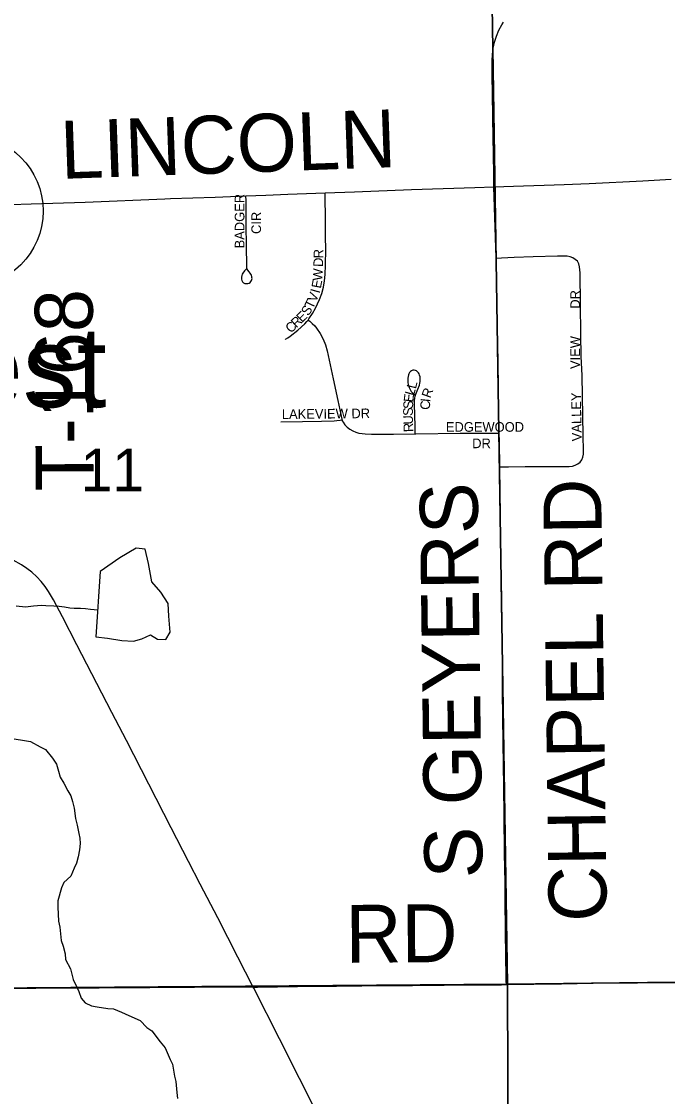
# Model space of a CAD drawing. Extents: x 1985906 to 2360102, y 891258 to 1222054.
# Drawn here: x 2133334 to 2136680, y 1014266 to 1019835 of the extents above; entities that cross this region are included whole.
import ezdxf

# ---------------------------------------------------------------- set-up
doc = ezdxf.new("R2010")
doc.units = 0
for name, color, linetype in [('GM_X_County_Road', 7, 'Continuous'), ('GM_X_County_Road_Text', 7, 'Continuous'), ('GM_X_Minor_Lake', 7, 'Continuous'), ('GM_X_Minor_River', 7, 'Continuous'), ('GM_X_Section', 7, 'Continuous'), ('GM_X_Section_Text', 7, 'Continuous'), ('GM_X_Township_Road', 7, 'Continuous'), ('GM_X_Township_Road_Text', 7, 'Continuous'), ('GM_X_Township_Subdivision', 7, 'Continuous'), ('GM_X_Township_Subdivision_Text', 7, 'Continuous'), ('GM_X_Unincorporated', 7, 'Continuous'), ('GM_X_Unincorporated_Text', 7, 'Continuous')]:
    doc.layers.add(name, color=color, linetype=linetype)

msp = doc.modelspace()

# ---------------------------------------------------------------- linework, layer by layer
at = {"layer": 'GM_X_County_Road'}
for points in [[(2134905.9, 1018948), (2135058.4, 1018953.5), (2135353.9, 1018964.1), (2135682.2, 1018975.3), (2135780.8, 1018978.9)], [(2135780.8, 1018978.9), (2135933.7, 1018983.1), (2136040.9, 1018987), (2136143.6, 1018989.9), (2136273.7, 1018996.7), (2136552.3, 1019009.2), (2136699.2, 1019018.5)], [(2133170.6, 1018883.3), (2133384.3, 1018890), (2133663.5, 1018899.8), (2134075.7, 1018916.6)], [(2134075.7, 1018916.6), (2134106.1, 1018917.8), (2134335.9, 1018924.8), (2134496.3, 1018931.5)], [(2134496.3, 1018931.5), (2134598.7, 1018935.8), (2134713.5, 1018941), (2134905.9, 1018948)], [(2134533.6, 1014833.6), (2134454.3, 1014987.7), (2134350.1, 1015192.3), (2134258.5, 1015366.5), (2134199.4, 1015483.5), (2134108.8, 1015658.3), (2133877.9, 1016110.3), (2133801.5, 1016256.2), (2133620.7, 1016606.1), (2133545.5, 1016751.8), (2133499.6, 1016839.2), (2133474.2, 1016881.7), (2133455.4, 1016908.9), (2133434.9, 1016934.9), (2133412.4, 1016959.2), (2133387.9, 1016981.7), (2133361.6, 1017001.9), (2133333.9, 1017020.1), (2133290.8, 1017044.5), (2133232.8, 1017073.8), (2133186.4, 1017094.8)], [(2135845.3, 1014845.8), (2136130.4, 1014850.6), (2136376.3, 1014854.6), (2136524, 1014855.8), (2136753.1, 1014857.1), (2137016.2, 1014858), (2137245.9, 1014858.7), (2137393.6, 1014858.9), (2137459.3, 1014859), (2137606.8, 1014859.1), (2137820.2, 1014860.3), (2138099.2, 1014861.2), (2138345.2, 1014864), (2138493.1, 1014865.1), (2138640.7, 1014867.4), (2138755.5, 1014869.9), (2138870.4, 1014872.4), (2139247.4, 1014878.9), (2139460.6, 1014882.7), (2139772.4, 1014888.2), (2139874.3, 1014890.7), (2139907.7, 1014891.7), (2139920.2, 1014892.1)], [(2132827.9, 1014823.7), (2132915.4, 1014824.8), (2133178, 1014825.5), (2133407.8, 1014827.6), (2133736.1, 1014829.7), (2133998.6, 1014831.4), (2134230, 1014832.7), (2134392, 1014833.7), (2134533.6, 1014833.6)], [(2134533.6, 1014833.6), (2134556, 1014833.6), (2134867.3, 1014837.4), (2134965.7, 1014838.4), (2135097, 1014840), (2135359.6, 1014841.8), (2135687.9, 1014844.4), (2135819.1, 1014845.3), (2135845.3, 1014845.8)], [(2134854.6, 1014198.8), (2134773.3, 1014359.4), (2134670.4, 1014564.7), (2134536.4, 1014827.8), (2134533.6, 1014833.6)]]:
    msp.add_lwpolyline(points, dxfattribs=at)
at = {"layer": 'GM_X_Minor_Lake'}
for points in [[(2133719.2, 1016647.3), (2133779.3, 1016639.8), (2133853.3, 1016628.3), (2133913.3, 1016624.8), (2133957.3, 1016637.1), (2134001.1, 1016657.5), (2134037.3, 1016635.7), (2134081.3, 1016634), (2134103, 1016672.3), (2134096.4, 1016754.3), (2134094, 1016820.4), (2134055.6, 1016878.2), (2134009.2, 1016931.9), (2133990.6, 1017027.8), (2133974.1, 1017101.8), (2133928, 1017107.5), (2133842.4, 1017056.8), (2133740.9, 1016985.9)], [(2133740.9, 1016985.9), (2133719.2, 1016647.3)]]:
    msp.add_lwpolyline(points, dxfattribs=at)
at = {"layer": 'GM_X_Minor_River'}
for points in [[(2133305.9, 1016807.3), (2133353.8, 1016802.1), (2133395.9, 1016808.7), (2133438, 1016811.2), (2133460.1, 1016809.5), (2133500.3, 1016808), (2133528.4, 1016806.4), (2133556.6, 1016802.8), (2133584.8, 1016797.1), (2133606.9, 1016795.4), (2133639, 1016795.9), (2133665.1, 1016794.2), (2133691.3, 1016790.5), (2133728.2, 1016787.8)], [(2133296.4, 1016119.4), (2133348.7, 1016110.1), (2133380.9, 1016104.5), (2133429.5, 1016077), (2133457.7, 1016063.4), (2133494.5, 1016019.7), (2133514.9, 1015987.9), (2133525.4, 1015952), (2133533.9, 1015920), (2133552.4, 1015890.1), (2133573, 1015850.3), (2133589.4, 1015824.4), (2133597.8, 1015794.5), (2133606.3, 1015760.5), (2133613, 1015706.4), (2133621.5, 1015672.4), (2133630.1, 1015628.4), (2133636.4, 1015604.5), (2133636.8, 1015576.4), (2133633.2, 1015544.2), (2133627.6, 1015508.1), (2133618, 1015475.8), (2133606.3, 1015449.6), (2133588.7, 1015407.3), (2133553, 1015374.7), (2133541.3, 1015346.5), (2133522.1, 1015280), (2133522.5, 1015247.9), (2133525.5, 1015173.8), (2133531.9, 1015143.8), (2133538.9, 1015073.7), (2133549.3, 1015045.7), (2133559.8, 1015005.8), (2133562.2, 1014975.7), (2133586.9, 1014927.9), (2133601.7, 1014871.9), (2133618.2, 1014836), (2133630.6, 1014810.1), (2133643.1, 1014776.2), (2133663.5, 1014752.4), (2133695.8, 1014736.8), (2133726, 1014731.2)], [(2133726, 1014731.2), (2133780.4, 1014721.9), (2133810.5, 1014720.3), (2133850.9, 1014702.8), (2133889.3, 1014685.2), (2133947.9, 1014659.9), (2133982.5, 1014624.3), (2134008.8, 1014606.6), (2134051.7, 1014549), (2134078.2, 1014519.3), (2134103.1, 1014457.4), (2134115.5, 1014433.5), (2134126.3, 1014371.5), (2134132.7, 1014343.5), (2134137.4, 1014287.4), (2134141.9, 1014255.4)]]:
    msp.add_lwpolyline(points, dxfattribs=at)
at = {"layer": 'GM_X_Section'}
for points in [[(2141004.5, 1020248.3), (2141007.1, 1020154.3), (2141073.8, 1014909.6), (2135850.9, 1014849.1), (2135768, 1020137.7)], [(2135768, 1020137.7), (2135850.9, 1014849.1), (2130647.9, 1014808.7), (2130549.1, 1020075.3)], [(2141073.8, 1014909.6), (2141074.1, 1014849.6), (2141132.9, 1009584.8), (2135869.9, 1009550.1), (2135850.9, 1014849.1)], [(2130647.9, 1014808.7), (2135850.9, 1014849.1), (2135869.9, 1009550.1), (2130575.1, 1009477.1), (2130644.2, 1011228.6)]]:
    msp.add_lwpolyline(points, close=True, dxfattribs=at)
at = {"layer": 'GM_X_Township_Road'}
for points in [[(2135780.8, 1018978.9), (2135780.4, 1019047.4), (2135775.1, 1019334), (2135773, 1019466.2), (2135771.3, 1019549), (2135770.8, 1019631.4), (2135772.7, 1019664), (2135777.1, 1019696.3), (2135784.2, 1019728.1), (2135794, 1019759.2), (2135806.3, 1019789.4), (2135821.4, 1019818.2), (2135830, 1019831.8)], [(2135791.7, 1018608), (2135791.6, 1018610), (2135780.8, 1018978.9)], [(2135807.9, 1017702.4), (2135806.2, 1017807.6), (2135802.7, 1018070), (2135799.1, 1018250.4), (2135791.7, 1018608)], [(2135810.5, 1017527.5), (2135808.6, 1017659.9), (2135807.9, 1017702.4)], [(2135838.1, 1015373.7), (2135835.7, 1015525.3), (2135833.8, 1015722.3), (2135831.9, 1015870.2), (2135829.3, 1016100.2), (2135825.7, 1016362.8), (2135824.3, 1016526.9), (2135821.9, 1016723.9), (2135820.3, 1016822.5), (2135818.5, 1016937.3), (2135816.7, 1017150.8), (2135814.4, 1017282.2), (2135812.3, 1017397.2), (2135810.5, 1017527.5)], [(2135845.3, 1014845.8), (2135844.7, 1014865.4), (2135841.4, 1015016.4), (2135840.9, 1015098.5), (2135839.1, 1015311.9), (2135838.1, 1015373.7)]]:
    msp.add_lwpolyline(points, dxfattribs=at)
at = {"layer": 'GM_X_Township_Subdivision'}
for points in [[(2134499.8, 1018553.7), (2134488.4, 1018543), (2134479.2, 1018531.6), (2134476.7, 1018526.2), (2134474, 1018518.6), (2134473.2, 1018509.9), (2134472.9, 1018500.7), (2134474.7, 1018494.2), (2134477.9, 1018487), (2134483.9, 1018481.7), (2134490.2, 1018478.3), (2134498, 1018477.2), (2134505.4, 1018477.4), (2134513, 1018479.7), (2134517.9, 1018483.2), (2134521.9, 1018487.9), (2134524.6, 1018493.1), (2134526.6, 1018498.7), (2134527.5, 1018504.3), (2134527.3, 1018509), (2134526.2, 1018514.1), (2134524.2, 1018520.8), (2134521.5, 1018526.6), (2134518.4, 1018531.8), (2134513.6, 1018538.5), (2134506.1, 1018547.7), (2134502, 1018552.6), (2134500.5, 1018558), (2134500, 1018579.7), (2134498.5, 1018661.8), (2134497.2, 1018792.3), (2134496.5, 1018905.8), (2134496.3, 1018931.5)], [(2134818.2, 1018288.8), (2134822.5, 1018294.4), (2134840.8, 1018321.8), (2134856.8, 1018350.4), (2134877.6, 1018395.2), (2134889, 1018426.4), (2134897.3, 1018458.5), (2134903.3, 1018491), (2134906.8, 1018523.9), (2134908.7, 1018573.4), (2134909.1, 1018655.2), (2134908, 1018720.3), (2134907.6, 1018818.1), (2134906.2, 1018924.2), (2134905.9, 1018948)], [(2135810.5, 1017527.5), (2135822.1, 1017527.5), (2135856, 1017527.5), (2135942, 1017529.1), (2136089.4, 1017529.2), (2136154.7, 1017529.9), (2136170.9, 1017530.6), (2136186.8, 1017532.4), (2136201.8, 1017536.3), (2136215.2, 1017543.1), (2136226.7, 1017552.9), (2136235.7, 1017565.1), (2136241.7, 1017579), (2136244.6, 1017594.1), (2136245.4, 1017609.9), (2136243.6, 1017692.1), (2136241.6, 1017790), (2136236.9, 1018002), (2136233.3, 1018100.5), (2136230.8, 1018215.4), (2136229.6, 1018370.7), (2136229.3, 1018435.3), (2136227.4, 1018468.1), (2136227.3, 1018533.1), (2136226.4, 1018549.3), (2136224.2, 1018565), (2136219.9, 1018579.7), (2136212.7, 1018592.9), (2136202.1, 1018603), (2136189.2, 1018610.6), (2136175, 1018615.6), (2136159.7, 1018618.8), (2136143.6, 1018620.3), (2136110, 1018620.2), (2135983.3, 1018615.6), (2135884.8, 1018612.7), (2135819.6, 1018609.4), (2135791.7, 1018608)], [(2134699.7, 1018188.4), (2134700.9, 1018189.1), (2134712.9, 1018195.9), (2134725.9, 1018204.8), (2134764.2, 1018235.7), (2134800.8, 1018269), (2134812.2, 1018281.3), (2134818.2, 1018288.8)], [(2134818.2, 1018288.8), (2134826.4, 1018282), (2134839.8, 1018270.9), (2134852.5, 1018258.6), (2134862.3, 1018247.1), (2134881.3, 1018218.9), (2134896.2, 1018190.1), (2134908, 1018160), (2134916.9, 1018128.9), (2134947.2, 1017984.5), (2134971.3, 1017872.2), (2134981.7, 1017824.1), (2134992.4, 1017775.9), (2134993.8, 1017771.7)], [(2135372.4, 1017699.2), (2135371.8, 1017726.8), (2135370.1, 1017808.6), (2135369.4, 1017841.3), (2135369.6, 1017871.9), (2135371.4, 1017884.4), (2135373.5, 1017894.6), (2135376.8, 1017904.7), (2135379.7, 1017912.8), (2135387.2, 1017930.7), (2135394.7, 1017951.9), (2135397.1, 1017961.4), (2135398, 1017969.5), (2135398.8, 1017978.1), (2135398.6, 1017985.9), (2135397.7, 1017994.5), (2135395.3, 1018003.5), (2135392.6, 1018010), (2135389.3, 1018015.7), (2135385.4, 1018020.5), (2135379.5, 1018025.3), (2135374.1, 1018028), (2135367.8, 1018029.5), (2135360.7, 1018028.8), (2135353.2, 1018025.9), (2135347.9, 1018021.7), (2135343.4, 1018016), (2135339.8, 1018010.7), (2135337.4, 1018004.4), (2135335.9, 1017996), (2135335, 1017987.4), (2135334.4, 1017974.9), (2135335.3, 1017964.4), (2135337.1, 1017954.9), (2135342.4, 1017939.6), (2135348.1, 1017925.9), (2135352.6, 1017919.1), (2135358.9, 1017911.3), (2135372, 1017898.8)], [(2134677.2, 1017761.7), (2134788.9, 1017763.3), (2134887.5, 1017764.3), (2134952.9, 1017767.2), (2134966.5, 1017768.3), (2134984, 1017770.4), (2134993.8, 1017771.7)], [(2134993.8, 1017771.7), (2134995.3, 1017767.1), (2134998.9, 1017759.7), (2135008.7, 1017745.4), (2135020.8, 1017733.1), (2135034.4, 1017722.9), (2135049.1, 1017714.4), (2135064.8, 1017707.7), (2135081.2, 1017703.2), (2135097.8, 1017700.5), (2135113.2, 1017699.2), (2135146, 1017698.1), (2135261, 1017697.7), (2135372.4, 1017699.2)], [(2135372.4, 1017699.2), (2135375.9, 1017699.3), (2135605.6, 1017702.4), (2135755.4, 1017702.7), (2135787.2, 1017702.5), (2135807.9, 1017702.4)]]:
    msp.add_lwpolyline(points, dxfattribs=at)
at = {"layer": 'GM_X_Unincorporated'}
msp.add_circle((2133052.7, 1018853.2), 392.8, dxfattribs=at)

# ---------------------------------------------------------------- texts
at = {"layer": 'GM_X_County_Road_Text'}
for s, rotation, p in [('LINCOLN', 2.0232, (2133539.5, 1019019.7)), ('RD', 0.4784, (2135013.2, 1014958.5))]:
    msp.add_text(s, height=300, rotation=rotation, dxfattribs=at).set_placement(p)
at = {"layer": 'GM_X_Section_Text'}
msp.add_text('11', height=221, rotation=0, dxfattribs=at).set_placement((2133639.7, 1017401.6))
at = {"layer": 'GM_X_Township_Road_Text'}
for s, rotation, p in [('T-168', 90.2799, (2133707.2, 1017401.7)), ('S GEYERS', 90.7292, (2135721.7, 1015397.8)), ('CHAPEL RD', 90.7437, (2136365.3, 1015172.9))]:
    msp.add_text(s, height=300, rotation=rotation, dxfattribs=at).set_placement(p)
at = {"layer": 'GM_X_Township_Subdivision_Text'}
for s, rotation, p in [('BADGER', 90, (2134488.3, 1018659.7)), ('CIR', 90, (2134574.3, 1018734.5)), ('R', 88.4456, (2134896.2, 1018607.3)), ('D', 88.4698, (2134895, 1018563.3)), ('W', 86.6431, (2134891.2, 1018491.3)), ('E', 79.3045, (2134883.8, 1018449.8)), ('V', 68.4385, (2134858.9, 1018377.7)), ('I', 74.4053, (2134876.9, 1018424)), ('DR', 90, (2136226.3, 1018347.3)), ('S', 56.9042, (2134819.4, 1018306.7)), ('T', 64.3765, (2134842.1, 1018342.4)), ('R', 43.7618, (2134757.5, 1018245.2)), ('E', 44.0704, (2134786.3, 1018272.8)), ('C', 43.7636, (2134728.9, 1018217.8)), ('VIEW', 90, (2136226.3, 1018034.9)), ('L', 74.0584, (2135365.8, 1017893.6)), ('L', 76.1207, (2135376, 1017929.3)), ('R', 70.3592, (2135451.3, 1017880.8)), ('VALLEY', 90.989, (2136235.1, 1017661.1)), ('S', 87.1574, (2135360.8, 1017826.4)), ('E', 83.9781, (2135362.5, 1017860.8)), ('C', 89.8543, (2135449.9, 1017823.7)), ('I', 84.6156, (2135450, 1017862.1)), ('LAKEVIEW DR', 0.596, (2134682.3, 1017775.9)), ('S', 89.235, (2135360.4, 1017791.7)), ('U', 92.3994, (2135362.2, 1017748.4)), ('R', 92.4052, (2135363.9, 1017708.9)), ('EDGEWOOD', 0, (2135531.7, 1017709.9)), ('DR', 0, (2135668.1, 1017624.8))]:
    msp.add_text(s, height=50, rotation=rotation, dxfattribs=at).set_placement(p)
at = {"layer": 'GM_X_Unincorporated_Text'}
msp.add_text('Hillcrest', height=417, rotation=0, dxfattribs=at).set_placement((2131791.7, 1017836.7))

doc.saveas('drawing.dxf')
